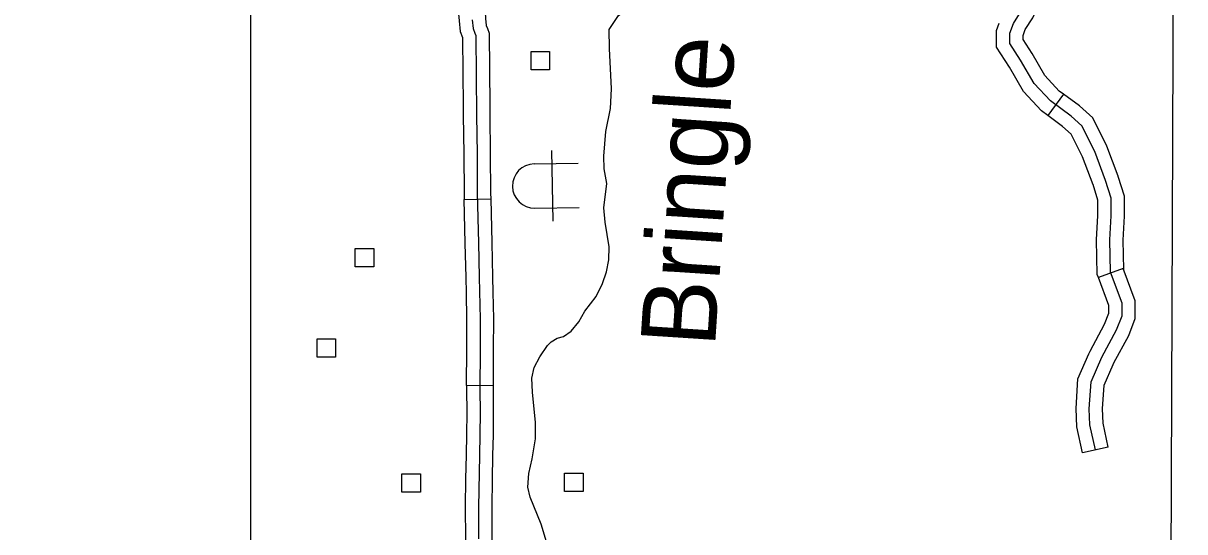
# Model space of a CAD drawing. Extents: x -19 to 366, y -4 to 359.
# Drawn here: x 131.239 to 132.483, y 200.288 to 200.833 of the extents above; entities that cross this region are included whole.
import ezdxf

# ---------------------------------------------------------------- set-up
doc = ezdxf.new("R2010")
doc.units = 0
for name, color, linetype in [('Level 31', 7, 'Continuous'), ('Level 35', 7, 'Continuous'), ('Level 45', 7, 'Continuous'), ('Level 5', 7, 'Continuous'), ('Level 56', 7, 'Continuous'), ('Level 57', 7, 'Continuous'), ('Level 60', 7, 'Continuous')]:
    doc.layers.add(name, color=color, linetype=linetype)

msp = doc.modelspace()

# ---------------------------------------------------------------- linework, layer by layer
at = {"layer": 'Level 31'}
for p, q in [((131.7112, 200.6437), (131.7396, 200.6444)), ((131.742, 200.444), (131.7136, 200.4442))]:
    msp.add_line(p, q, dxfattribs=at)
for points in [[(131.7051, 200.8426), (131.7056, 200.8351), (131.707, 200.8239), (131.7092, 200.8173), (131.7094, 200.8168), (131.7101, 200.7439)], [(131.7335, 200.8444), (131.7339, 200.8378), (131.7348, 200.8303), (131.736, 200.8269), (131.7378, 200.8221), (131.7385, 200.7442)], [(131.7197, 200.8364), (131.7209, 200.8271), (131.7226, 200.8221), (131.7236, 200.8195), (131.7244, 200.7338), (131.7249, 200.6927), (131.7252, 200.6504), (131.7265, 200.5973), (131.7273, 200.5603), (131.7283, 200.5156), (131.7281, 200.4831), (131.7278, 200.4405), (131.7281, 200.4149), (131.7278, 200.3919), (131.7274, 200.3694), (131.7264, 200.314), (131.7266, 200.2799)], [(131.7101, 200.7439), (131.7102, 200.7337), (131.7107, 200.6926), (131.711, 200.6502), (131.7112, 200.6437)], [(131.7385, 200.7442), (131.7386, 200.734), (131.7391, 200.6928), (131.7394, 200.6506), (131.7396, 200.6444)], [(131.7135, 200.5438), (131.7131, 200.56), (131.7123, 200.597), (131.7112, 200.6437)], [(131.7396, 200.6444), (131.7407, 200.5976), (131.7415, 200.5606), (131.7419, 200.5444)], [(131.7136, 200.4442), (131.7139, 200.4832), (131.7141, 200.5155), (131.7135, 200.5438)], [(131.7419, 200.5444), (131.7425, 200.5157), (131.7423, 200.483), (131.742, 200.444)], [(131.7136, 200.4442), (131.7135, 200.4405), (131.7139, 200.4149), (131.7136, 200.3921), (131.7132, 200.3697), (131.7127, 200.3443)], [(131.742, 200.444), (131.742, 200.4406), (131.7423, 200.415), (131.742, 200.3916), (131.7416, 200.3692), (131.7411, 200.3439)], [(131.7127, 200.3443), (131.7122, 200.3141), (131.7124, 200.2799), (131.7123, 200.2442)], [(131.7411, 200.3439), (131.7406, 200.314), (131.7408, 200.2799), (131.7407, 200.244)]]:
    msp.add_lwpolyline(points, dxfattribs=at)
at = {"layer": 'Level 35'}
for points in [[(131.8666, 200.8258), (131.8766, 200.841), (131.8898, 200.8513), (131.9129, 200.8987), (131.9207, 200.9117), (131.9314, 200.9259), (131.9479, 200.9416), (131.9542, 200.9451), (131.9739, 200.9492), (131.9851, 200.9554), (131.9903, 200.9608), (132.0025, 201.0069), (132.0031, 201.0191), (131.9974, 201.0417), (131.9876, 201.067), (131.9844, 201.0799), (131.9837, 201.0977), (131.9749, 201.1279), (131.9724, 201.1415), (131.9741, 201.1567), (131.981, 201.1758), (131.9895, 201.1877), (131.9951, 201.1976), (131.9966, 201.2041)], [(131.7993, 200.2767), (131.7937, 200.2956), (131.7819, 200.3246), (131.7794, 200.3352), (131.7804, 200.35), (131.7839, 200.3656), (131.7874, 200.3873), (131.7875, 200.4048), (131.7843, 200.4373), (131.7837, 200.4521), (131.7862, 200.4635), (131.7921, 200.475), (131.8002, 200.4873), (131.8043, 200.4911), (131.8107, 200.495), (131.8175, 200.497), (131.8257, 200.5024), (131.8339, 200.5124), (131.8405, 200.5239), (131.8524, 200.5396), (131.8594, 200.5537), (131.8634, 200.5663), (131.8662, 200.5792), (131.8664, 200.5929), (131.8622, 200.6194), (131.8608, 200.6346), (131.8638, 200.6608), (131.8609, 200.6767), (131.8607, 200.6903), (131.863, 200.7165), (131.8679, 200.7413), (131.8691, 200.7625), (131.8669, 200.8057), (131.8666, 200.8258)]]:
    msp.add_lwpolyline(points, dxfattribs=at)
at = {"layer": 'Level 45'}
for p, q in [((132.3532, 200.7565), (132.3364, 200.7337)), ((132.4171, 200.5699), (132.3905, 200.56)), ((132.4011, 200.3784), (132.3733, 200.3723))]:
    msp.add_line(p, q, dxfattribs=at)
for points in [[(132.3109, 200.8227), (132.3122, 200.8261), (132.3203, 200.8386), (132.3262, 200.8511), (132.3338, 200.8631), (132.3373, 200.8837), (132.3325, 200.9044), (132.3325, 200.9209)], [(132.3872, 200.3753), (132.3813, 200.402), (132.3807, 200.4195), (132.3826, 200.4481), (132.3943, 200.4748), (132.4099, 200.5041), (132.4158, 200.519), (132.4158, 200.5327), (132.4034, 200.5658), (132.4028, 200.6003), (132.4041, 200.6263), (132.4041, 200.6452), (132.3982, 200.664), (132.3865, 200.6953), (132.3729, 200.7226), (132.3612, 200.733), (132.3391, 200.7493), (132.3215, 200.7682), (132.3072, 200.7929), (132.2956, 200.8111), (132.2956, 200.8221), (132.2994, 200.8325), (132.3079, 200.8455)], [(132.3364, 200.7337), (132.3296, 200.7386), (132.3101, 200.7596), (132.2951, 200.7855), (132.2813, 200.8069), (132.2813, 200.8247), (132.2843, 200.8327)], [(132.3532, 200.7565), (132.3486, 200.7599), (132.333, 200.7767), (132.3194, 200.8003), (132.3098, 200.8152), (132.3098, 200.8196), (132.3109, 200.8227)], [(132.4118, 200.6683), (132.4117, 200.6687), (132.3996, 200.7009), (132.3844, 200.7314), (132.3701, 200.7441), (132.3532, 200.7565)], [(132.3848, 200.6594), (132.3735, 200.6896), (132.3614, 200.7138), (132.3522, 200.722), (132.3364, 200.7337)], [(132.4176, 200.5685), (132.417, 200.6001), (132.4183, 200.626), (132.4183, 200.6473), (132.4118, 200.6682)], [(132.3905, 200.56), (132.3893, 200.5632), (132.3886, 200.6005), (132.3899, 200.6267), (132.3899, 200.643), (132.3847, 200.6598)], [(132.4063, 200.4667), (132.4071, 200.4686), (132.4229, 200.4981), (132.43, 200.5163), (132.43, 200.5352), (132.4171, 200.5699)], [(132.3803, 200.4781), (132.3816, 200.481), (132.397, 200.51), (132.4016, 200.5217), (132.4016, 200.5301), (132.3905, 200.56)], [(132.3733, 200.3723), (132.3672, 200.4002), (132.3665, 200.4198), (132.3686, 200.4516), (132.3803, 200.4781)], [(132.4011, 200.3784), (132.3955, 200.4038), (132.3949, 200.4193), (132.3966, 200.4447), (132.4063, 200.4667)]]:
    msp.add_lwpolyline(points, dxfattribs=at)
at = {"layer": 'Level 5'}
for points in [[(132.4676, 200.0674), (132.4715, 201.0786)], [(131.4826, 200.0645), (131.4827, 201.0664)]]:
    msp.add_lwpolyline(points, dxfattribs=at)
at = {"layer": 'Level 56'}
for points in [[(131.7828, 200.7827), (131.7828, 200.8024), (131.8025, 200.8024), (131.8025, 200.7827)], [(131.5945, 200.5716), (131.5945, 200.5913), (131.6143, 200.5913), (131.6143, 200.5716)], [(131.5535, 200.4747), (131.5535, 200.4944), (131.5733, 200.4944), (131.5733, 200.4747)], [(131.6444, 200.3299), (131.6444, 200.3497), (131.6642, 200.3497), (131.6642, 200.3299)], [(131.8187, 200.3306), (131.8187, 200.3503), (131.8385, 200.3503), (131.8385, 200.3306)]]:
    msp.add_lwpolyline(points, close=True, dxfattribs=at)
at = {"layer": 'Level 57'}
for p, q in [((131.8048, 200.6964), (131.806, 200.6206)), ((131.7861, 200.6819), (131.8334, 200.6826)), ((131.7869, 200.6345), (131.8342, 200.6353))]:
    msp.add_line(p, q, dxfattribs=at)
msp.add_arc((131.7865, 200.6582), 0.0237, 90.9307, 270.9307, dxfattribs=at)
at = {"layer": 'Level 60'}
for points in [[(139.4406, 1.5315), (139.2511, 10.1473), (139.0608, 18.7633), (138.8699, 27.3793), (138.6784, 35.9956), (138.4861, 44.6119), (138.2932, 53.2285), (138.0997, 61.8451), (137.9055, 70.4619), (137.7106, 79.0789), (137.5151, 87.6959), (137.319, 96.3132), (137.1221, 104.9306), (136.9247, 113.5481), (136.7265, 122.1658), (136.5278, 130.7836), (136.3283, 139.4016), (136.1282, 148.0197), (135.9275, 156.6379), (135.7261, 165.2564), (135.5241, 173.8749), (135.3214, 182.4936), (135.1181, 191.1125), (134.9141, 199.7315), (134.7095, 208.3506), (134.5043, 216.9699), (134.2984, 225.5894), (134.0919, 234.209), (133.8847, 242.8288), (133.6769, 251.4487), (133.4685, 260.0687), (133.2594, 268.6889), (133.0497, 277.3093), (132.8393, 285.9298), (132.6283, 294.5504), (132.4167, 303.1713), (132.2044, 311.7922), (131.9916, 320.4133), (131.778, 329.0346), (131.5639, 337.656), (131.3491, 346.2776)], [(132.1027, 1.3746), (131.9232, 9.99), (131.7429, 18.6056), (131.5621, 27.2214), (131.3806, 35.8373), (131.1985, 44.4533), (131.0158, 53.0695), (130.8324, 61.6859), (130.6485, 70.3024), (130.4639, 78.919), (130.2786, 87.5358), (130.0928, 96.1527), (129.9063, 104.7698), (129.7193, 113.387), (129.5316, 122.0044), (129.3433, 130.6219), (129.1543, 139.2396), (128.9648, 147.8575), (128.7746, 156.4754), (128.5838, 165.0936), (128.3925, 173.7119), (128.2005, 182.3303), (128.0078, 190.9489), (127.8146, 199.5676), (127.6208, 208.1865), (127.4264, 216.8056), (127.2313, 225.4247), (127.0357, 234.0441), (126.8394, 242.6636), (126.6425, 251.2833), (126.4451, 259.9031), (126.247, 268.523), (126.0483, 277.1431), (125.849, 285.7634), (125.6492, 294.3838), (125.4487, 303.0044), (125.2476, 311.6252), (125.0459, 320.2461), (124.8437, 328.8671), (124.6408, 337.4883), (124.4373, 346.1097)], [(0, 198.1326), (7.1014, 198.137), (14.2028, 198.1503), (21.3042, 198.1724), (28.4055, 198.2034), (35.5068, 198.2433), (42.6081, 198.292), (49.7092, 198.3496), (56.8103, 198.4161), (63.9113, 198.4913), (71.0123, 198.5755), (78.1131, 198.6685), (85.2137, 198.7704), (92.3143, 198.8811), (99.4147, 199.0007), (106.5149, 199.1291), (113.615, 199.2664), (120.7149, 199.4126), (127.8146, 199.5676), (134.9141, 199.7315), (142.0135, 199.9042), (149.1125, 200.0858), (156.2114, 200.2762), (163.31, 200.4755), (170.4084, 200.6837), (177.5065, 200.9007), (184.6043, 201.1265), (191.7018, 201.3612), (198.799, 201.6048), (205.896, 201.8572), (212.9926, 202.1185), (220.0888, 202.3886), (227.1848, 202.6676), (234.2803, 202.9554), (241.3755, 203.2521), (248.4704, 203.5576), (255.5648, 203.872), (262.6589, 204.1952), (269.7525, 204.5273), (276.8457, 204.8682), (283.9385, 205.218), (291.0309, 205.5766), (298.1228, 205.9441), (305.2142, 206.3204), (312.3051, 206.7056), (319.3956, 207.0996), (326.4856, 207.5024), (333.5751, 207.9141), (340.664, 208.3347)]]:
    msp.add_spline(points, degree=3, dxfattribs=at)

# ---------------------------------------------------------------- texts
at = {"layer": 'Level 35'}
msp.add_text('Bringle', height=0.08, rotation=86.2628, dxfattribs=at).set_placement((131.9797, 200.4844))

doc.saveas('drawing.dxf')
